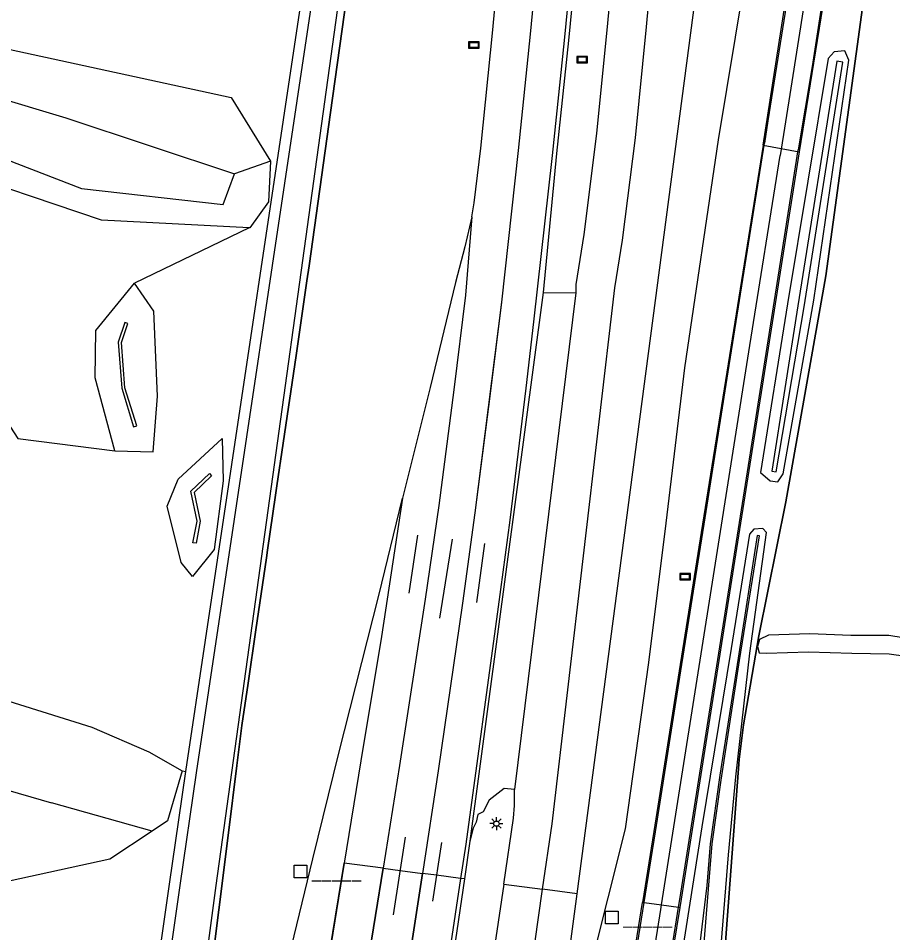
# Model space of a CAD drawing. Extents: x 124000 to 129000, y 395500 to 397503.
# Drawn here: x 124745.4 to 124828, y 396995.5 to 397082 of the extents above; entities that cross this region are included whole.
import ezdxf

# ---------------------------------------------------------------- set-up
doc = ezdxf.new("R2010")
doc.units = 0
for name, color, linetype in [('gg-afsc-hekwerk', 7, 'Continuous'), ('gg-afsc-lijn draadraster', 7, 'Continuous'), ('gg-knt-BGT kruinlijn', 7, 'Continuous'), ('gt-symb-bord', 7, 'Continuous'), ('gt-symb-hm paal', 7, 'Continuous'), ('gt-symb-lichtmast', 7, 'Continuous'), ('gx-grn-maaiveld', 7, 'Continuous'), ('gx-knt-lijn weginrichtingselement', 7, 'Continuous')]:
    doc.layers.add(name, color=color, linetype=linetype)

# ---------------------------------------------------------------- blocks, each defined once
blk = doc.blocks.new('gt0-HMpaal')
at = {"layer": 'gt-symb-hm paal'}
blk.add_lwpolyline([(-0.6, 0.6), (0.6, 0.6), (0.6, -0.6), (-0.6, -0.6)], close=True, dxfattribs=at)
blk = doc.blocks.new('gt0-LMAST')
at = {"layer": 'gt-symb-lichtmast'}
for p, q in [((-0.182, 0.173), (-0.447, 0.438)), ((-0.005, 0.246), (-0.005, 0.621)), ((0.172, 0.173), (0.437, 0.438)), ((-0.255, -0.004), (-0.63, -0.004)), ((-0.182, -0.181), (-0.447, -0.446)), ((-0.005, -0.254), (-0.005, -0.629)), ((0.437, -0.446), (0.172, -0.181)), ((0.245, -0.004), (0.62, -0.004))]:
    blk.add_line(p, q, dxfattribs=at)
blk.add_circle((-0.005, -0.004), 0.25, dxfattribs=at)
blk = doc.blocks.new('gt0-BORD')
at = {"layer": 'gt-symb-bord'}
blk.add_lwpolyline([(-0.5, 0.295), (-0.5, -0.295), (0.5, -0.295), (0.5, 0.295), (-0.5, 0.295)], dxfattribs=at)
blk.add_lwpolyline([(-0.417, -0.212), (0.417, -0.212), (0.417, 0.212), (-0.417, 0.212)], close=True, dxfattribs=at)

msp = doc.modelspace()

# ---------------------------------------------------------------- linework, layer by layer
at = {"layer": 'gg-afsc-hekwerk'}
msp.add_lwpolyline([(124755.991, 396916.666), (124756.234, 396921.616), (124758.066, 396939.988), (124760.231, 396961.696), (124760.286, 396962.248), (124761.409, 396972.706), (124762.08, 396978.948), (124762.591, 396983.705), (124763.431, 396990.434), (124765.247, 397004.98), (124766.043, 397011.357), (124766.513, 397015.122), (124767.098, 397019.121), (124767.838, 397024.179), (124768.833, 397030.982), (124768.937, 397031.692), (124769.698, 397036.895), (124769.827, 397037.776), (124770.419, 397041.821), (124771.633, 397050.119), (124772.666, 397057.18), (124772.863, 397058.591), (124774.888, 397073.073), (124778.544, 397099.23)], dxfattribs=at)
at = {"layer": 'gg-afsc-lijn draadraster'}
msp.add_lwpolyline([(124806.405, 396965.973), (124807.335, 396969.412), (124808.989, 396979.432), (124811.541, 396988.417), (124811.994, 396991.283), (124813.537, 397011.922), (124813.939, 397015.191), (124815.384, 397023.619), (124817.934, 397036.261), (124821.713, 397057.651), (124825.282, 397083.699), (124827.525, 397099.919), (124830.191, 397119.501), (124832.372, 397137.687), (124833.964, 397151.688), (124836.568, 397176.956), (124838.395, 397194.423), (124838.707, 397197.692), (124840.261, 397199.952), (124842.494, 397201.743), (124845.121, 397203.557)], dxfattribs=at)
at = {"layer": 'gg-knt-BGT kruinlijn'}
for p in [(124736.749, 397011.243), (124758.03, 397005.149)]:
    msp.add_line(p, (124748.518, 397007.82), dxfattribs=at)
for points in [[(124742.807, 397074.705), (124741.988, 397074.951), (124719.955, 397080.241), (124717.357, 397046.27), (124717.54, 397040.926), (124733.746, 397037.053), (124738.589, 397039.778), (124737.433, 397044.768), (124732.344, 397046.626), (124724.197, 397048.444), (124724.673, 397052.526), (124727.915, 397056.024), (124731.753, 397065.652), (124734.88, 397071.237), (124737.768, 397074.5), (124741.026, 397072.661), (124741.85, 397069.563), (124751.334, 397065.901), (124764.745, 397064.387), (124765.82, 397067.296)], [(124742.807, 397074.705), (124749.849, 397072.589), (124765.82, 397067.296)], [(124755.117, 397051.338), (124755.739, 397053.129), (124755.455, 397053.227), (124754.813, 397051.378), (124755.142, 397047.011), (124756.275, 397043.358), (124756.561, 397043.446), (124755.438, 397047.067), (124755.117, 397051.338)], [(124761.884, 397032.414), (124762.272, 397034.441), (124761.682, 397037.273), (124763.443, 397038.949), (124763.649, 397038.731), (124762.01, 397037.171), (124762.578, 397034.439), (124762.178, 397032.358), (124761.884, 397032.414)]]:
    msp.add_lwpolyline(points, dxfattribs=at)
at = {"layer": 'gx-grn-maaiveld'}
for p, q in [((124798.208, 396999.217), (124811.345, 397098.762)), ((124815.785, 397070), (124819.203, 397069.379)), ((124769.211, 397068.492), (124765.82, 397067.296)), ((124767.185, 397062.18), (124756.365, 397056.953)), ((124794.983, 397056.083), (124788.078, 397004.205)), ((124798.071, 397056.035), (124792.294, 397009.076)), ((124794.983, 397056.083), (124798.071, 397056.035)), ((124745.328, 397042.254), (124754.507, 397041.112)), ((124760.87, 397010.84), (124761.22, 397010.789)), ((124788.078, 397004.205), (124787.552, 397000.624)), ((124779.855, 397001.639), (124776.186, 397002.124)), ((124791.275, 397000.132), (124794.943, 396999.648)), ((124798.208, 396999.217), (124794.943, 396999.648)), ((124794.601, 396971.885), (124798.208, 396999.217))]:
    msp.add_line(p, q, dxfattribs=at)
for points in [[(124840.261, 397199.952), (124838.707, 397197.692), (124838.395, 397194.423), (124836.568, 397176.956), (124833.964, 397151.688), (124832.372, 397137.687), (124830.191, 397119.501), (124827.525, 397099.919), (124825.282, 397083.699), (124821.713, 397057.651), (124817.934, 397036.261), (124815.384, 397023.619), (124813.939, 397015.191), (124813.537, 397011.922), (124811.994, 396991.283), (124811.541, 396988.417), (124808.989, 396979.432), (124807.335, 396969.412), (124806.405, 396965.973)], [(124753.34, 396877.554), (124755.222, 396919.684), (124760.201, 396969.215), (124761.127, 396977.755), (124764.09, 397000), (124778.234, 397102.088)], [(124795.627, 397100.198), (124794.838, 397091.583), (124793.772, 397080.49), (124792.634, 397069.481), (124791.058, 397055.148), (124788.546, 397035.233), (124787.385, 397026.696), (124785.077, 397010.853), (124783.594, 397001.146)], [(124788.259, 397063.214), (124788.463, 397064.56), (124789.089, 397069.716), (124790.223, 397080.902), (124791.294, 397092.21), (124792.053, 397100.524)], [(124799.258, 397099.866), (124798.482, 397091.187), (124797.395, 397079.909), (124796.272, 397069.2), (124794.983, 397056.083)], [(124778.544, 397099.23), (124774.888, 397073.073), (124772.863, 397058.591), (124772.666, 397057.18), (124771.633, 397050.119), (124770.419, 397041.821), (124769.827, 397037.776), (124769.698, 397036.895), (124768.937, 397031.692), (124768.833, 397030.982), (124767.838, 397024.179), (124767.098, 397019.121), (124766.513, 397015.122), (124766.043, 397011.357), (124765.247, 397004.98), (124763.431, 396990.434), (124762.591, 396983.705), (124762.08, 396978.948), (124761.409, 396972.706), (124760.286, 396962.248), (124760.231, 396961.696), (124758.066, 396939.988), (124756.234, 396921.616), (124755.991, 396916.666)], [(124794.943, 396999.648), (124795.847, 397005.844), (124801.772, 397056.513), (124802.496, 397061.013), (124803.725, 397070.678), (124804.765, 397081.174), (124806.115, 397095.878), (124806.378, 397099.216)], [(124802.693, 397099.552), (124802.428, 397096.193), (124801.082, 397081.526), (124800.048, 397071.094), (124798.833, 397061.54), (124798.073, 397056.813), (124798.071, 397056.035)], [(124815.973, 397098.339), (124813.926, 397085.011), (124811.533, 397070.513), (124808.364, 397048.94), (124806.611, 397034.265), (124804.942, 397021.086), (124802.75, 397005.347), (124801.107, 396998.835), (124799.874, 396993.947), (124796.296, 396979.58), (124794.601, 396971.885)], [(124815.785, 397070), (124817.946, 397083.814), (124820.123, 397097.96)], [(124823.741, 397097.63), (124822.809, 397091.63), (124819.203, 397069.379)], [(124755.338, 396725.174), (124755.247, 396729.317), (124753.621, 396750), (124751.775, 396780.891), (124750.031, 396823.955), (124749.776, 396832.987), (124749.538, 396851.815), (124750.036, 396877.691), (124751.937, 396920.062), (124756.541, 396968.751), (124756.622, 396969.603), (124757.548, 396978.144), (124760.669, 397000), (124762.21, 397010.646), (124774.15, 397090.414)], [(124761.22, 397010.789), (124763.076, 397023.187), (124772.931, 397089.025), (124773.081, 397090.108)], [(124743.864, 397079.187), (124765.492, 397074.513), (124769.211, 397068.492)], [(124815.538, 397039.059), (124816.45, 397038.27), (124817.195, 397038.155), (124817.702, 397038.927), (124820.594, 397055.352), (124823.911, 397078.035), (124823.531, 397078.918), (124822.511, 397078.819), (124821.954, 397078.185), (124818.087, 397054.999), (124815.538, 397039.059)], [(124817.037, 397039.113), (124819.662, 397054.701), (124823.339, 397077.856), (124822.756, 397077.947), (124819.078, 397054.821), (124816.616, 397039.185), (124817.037, 397039.113)], [(124815.785, 397070), (124812.353, 397048.528), (124810.075, 397034.16), (124807.961, 397020.898), (124805.447, 397005.105), (124804.386, 396998.402)], [(124819.203, 397069.379), (124819.121, 397068.77), (124816.359, 397051.405), (124812.992, 397030.071), (124808.031, 396998.695), (124807.909, 396997.937)], [(124767.185, 397062.18), (124753.226, 397062.903), (124737.915, 397068.084), (124731.132, 397055.716), (124728.297, 397051.673), (124736.659, 397049.33), (124742.456, 397046.631), (124745.328, 397042.254)], [(124769.211, 397068.492), (124769.013, 397064.641), (124767.269, 397062.176), (124767.185, 397062.18)], [(124788.259, 397063.214), (124787.65, 397055.804), (124786.558, 397046.85), (124785.135, 397035.931), (124783.845, 397027.087), (124781.405, 397011.354), (124779.855, 397001.639)], [(124788.259, 397063.214), (124787.582, 397060.386), (124786.713, 397057.006), (124784.3, 397047.089), (124781.694, 397036.629)], [(124754.507, 397041.112), (124752.637, 397047.995), (124752.704, 397052.49), (124756.365, 397056.953)], [(124754.507, 397041.112), (124758.128, 397040.992), (124758.542, 397046.253), (124758.178, 397054.308), (124756.365, 397056.953)], [(124763.894, 397031.768), (124761.844, 397029.223), (124760.757, 397030.552), (124759.437, 397035.86), (124760.478, 397038.428), (124764.645, 397042.259), (124764.728, 397038.276), (124763.894, 397031.768)], [(124770.936, 396993.173), (124773.23, 397002.514), (124775.686, 397012.513), (124779.458, 397027.407), (124781.694, 397036.629)], [(124781.694, 397036.629), (124779.7, 397023.55), (124777.763, 397011.798), (124776.186, 397002.124)], [(124804.363, 396970), (124804.852, 396968.807), (124805.345, 396968.49), (124805.943, 396968.504), (124806.491, 396968.986), (124806.99, 396969.906), (124808.501, 396979.904), (124811.591, 396991.221), (124812.515, 397002.896), (124813.21, 397010.286), (124814.544, 397021.972), (124816.1, 397033.365), (124815.753, 397033.769), (124814.931, 397033.707), (124814.506, 397033.225), (124812.766, 397022.4), (124810.001, 397005.554), (124807.282, 396988.303), (124804.363, 396970)], [(124805.721, 396970.13), (124805.968, 396970.065), (124806.245, 396971.626), (124808.617, 396984.282), (124810.193, 396994.207), (124810.969, 397003.93), (124811.825, 397009.963), (124813.561, 397021.268), (124815.463, 397033.052), (124815.243, 397033.088), (124813.423, 397021.485), (124811.688, 397010.428), (124810.799, 397003.934), (124810.461, 397000.012), (124809.084, 396988.518), (124808.313, 396983.902), (124805.721, 396970.13)], [(124834.473, 397022.549), (124827.673, 397023.64), (124824.104, 397023.64), (124820.2, 397023.808), (124816.296, 397023.682), (124815.457, 397023.262), (124815.254, 397022.612), (124815.415, 397022.003), (124816.128, 397021.961), (124820.074, 397022.087), (124824.188, 397021.961), (124827.715, 397021.919), (124833.592, 397021.08)], [(124736.89, 397019.282), (124742.847, 397017.929), (124752.319, 397014.982), (124757.697, 397012.629), (124760.87, 397010.84)], [(124756.515, 396977.491), (124756.777, 396979.822), (124759.679, 397000.142), (124760.556, 397006.202), (124761.22, 397010.789)], [(124760.87, 397010.84), (124759.489, 397006.115), (124758.03, 397005.149)], [(124792.294, 397009.076), (124791.313, 397009.173), (124789.89, 397008.07), (124789.324, 397006.957), (124788.806, 397006.729), (124788.667, 397005.987), (124788.37, 397005.41), (124788.078, 397004.205)], [(124791.275, 397000.132), (124792.186, 397006.378), (124792.278, 397007.566), (124792.294, 397009.076)], [(124758.03, 397005.149), (124754.023, 397002.496), (124744.502, 397000.412), (124741.328, 396993.526), (124742.398, 396986.724), (124735.513, 396978.419), (124732.902, 396976.821)], [(124807.537, 396883.798), (124787.432, 396901.653), (124779.635, 396912.37), (124774.258, 396922.099), (124771.779, 396928.467), (124770.999, 396931.175), (124770.447, 396933.225), (124769.666, 396937.087), (124769.199, 396939.966), (124768.835, 396943.86), (124768.717, 396946.148), (124768.779, 396952.89), (124769.066, 396956.893), (124770.081, 396964.785), (124771.361, 396972.628), (124773.766, 396987.284), (124776.186, 397002.124)], [(124809.897, 396887.856), (124789.765, 396904.728), (124782.904, 396913.949), (124779.488, 396920.11), (124778.975, 396921.047), (124777.758, 396923.662), (124776.558, 396926.569), (124775.408, 396929.709), (124774.281, 396933.443), (124773.451, 396937.327), (124773.073, 396940.188), (124772.66, 396944.082), (124772.48, 396946.809), (124772.614, 396952.379), (124772.826, 396956.385), (124773.788, 396964.271), (124775.1, 396972.138), (124777.177, 396984.889), (124778.43, 396992.705), (124779.855, 397001.639)], [(124779.855, 397001.639), (124781.464, 397001.427), (124783.594, 397001.146)], [(124812.518, 396892.363), (124794.925, 396906.173), (124794.032, 396907.001), (124792.836, 396908.168), (124789.559, 396911.725), (124786.612, 396915.471), (124782.721, 396921.797), (124780.015, 396927.714), (124778.814, 396931.234), (124777.803, 396934.702), (124777.003, 396938.667), (124776.69, 396941.377), (124776.499, 396943.16), (124776.319, 396946.618), (124776.295, 396950.483), (124776.687, 396956.44), (124777.859, 396965.274), (124779.726, 396976.41), (124782.215, 396992.118), (124783.594, 397001.146)], [(124787.552, 397000.624), (124786.547, 396993.791), (124783.416, 396974.037), (124781.539, 396962.515), (124780.469, 396953.558), (124780.322, 396946.783), (124781.04, 396939.447), (124782.729, 396932.565), (124783.893, 396929.239), (124786.109, 396924.335), (124790.167, 396917.665), (124792.758, 396914.304), (124795.152, 396911.677)], [(124787.552, 397000.624), (124787.19, 397000.671), (124784.911, 397000.972), (124783.594, 397001.146)], [(124791.275, 397000.132), (124790.535, 396995.064), (124787.609, 396976.215), (124785.786, 396963.706), (124785.11, 396957.2), (124784.949, 396953.978), (124784.913, 396951.727), (124785.075, 396947.966), (124785.358, 396945.356), (124785.745, 396942.581), (124786.33, 396939.596), (124787.148, 396936.331), (124788.018, 396933.664), (124789.283, 396930.392), (124790.777, 396926.976), (124792.232, 396924.212), (124793.618, 396921.768), (124795.772, 396918.551), (124796.906, 396917.092), (124797.964, 396915.765)], [(124819.549, 396904.451), (124803.595, 396915.087), (124802.185, 396916.509), (124800.822, 396918.116), (124799.813, 396919.381), (124798.774, 396920.718), (124796.769, 396923.713), (124795.479, 396925.987), (124794.113, 396928.581), (124792.705, 396931.801), (124791.505, 396934.906), (124790.706, 396937.356), (124789.942, 396940.402), (124789.395, 396943.193), (124789.03, 396945.811), (124788.766, 396948.245), (124788.614, 396951.777), (124788.648, 396953.856), (124788.8, 396956.916), (124789.458, 396963.248), (124791.268, 396975.664), (124794.194, 396994.513), (124794.943, 396999.648)], [(124797.457, 396947.501), (124797.453, 396947.566), (124797.471, 396949.95), (124797.697, 396952.932), (124797.971, 396956.287), (124798.432, 396960.41), (124799.08, 396964.853), (124800.359, 396972.925), (124801.714, 396981.628), (124803.013, 396989.728), (124804.386, 396998.402)], [(124807.909, 396997.937), (124806.076, 396986.57), (124802.039, 396960.821), (124801.651, 396957.569), (124801.302, 396954.039), (124801.189, 396950.48), (124801.181, 396947.653)], [(124804.386, 396998.402), (124804.546, 396998.381), (124806.196, 396998.163), (124807.794, 396997.952), (124807.909, 396997.937)]]:
    msp.add_lwpolyline(points, dxfattribs=at)
at = {"layer": 'gx-knt-lijn weginrichtingselement'}
for p, q in [((124783.103, 397033.129), (124782.289, 397027.655)), ((124786.384, 397032.759), (124785.198, 397025.291)), ((124789.459, 397032.339), (124788.706, 397026.772)), ((124781.958, 397004.579), (124780.806, 396997.233)), ((124785.38, 397004.082), (124784.543, 396998.534))]:
    msp.add_line(p, q, dxfattribs=at)
for points in [[(124801.727, 397298.073), (124801.88, 397286.592), (124802.019, 397274.636), (124802.181, 397259.638), (124802.175, 397247.682), (124802.168, 397238.749), (124802.042, 397226.77), (124801.931, 397218.564), (124801.648, 397204.803), (124801.477, 397199.665), (124801.186, 397190.886), (124800.743, 397178.945), (124800.219, 397166.983), (124799.608, 397155.046), (124799.03, 397145.628), (124798.481, 397136.86), (124797.88, 397128.167), (124796.99, 397116.232), (124796.117, 397105.554), (124795.627, 397100.198), (124794.838, 397091.583), (124793.772, 397080.49), (124792.634, 397069.481)], [(124805.19, 397219.294), (124804.912, 397205.094), (124804.728, 397199.588), (124804.459, 397191.552), (124803.98, 397178.573), (124803.44, 397166.73), (124802.819, 397154.917), (124802.282, 397145.871), (124801.719, 397136.946), (124801.105, 397127.897), (124800.186, 397115.87), (124799.346, 397105.252), (124798.867, 397099.902), (124798.088, 397091.191), (124796.986, 397079.888), (124795.848, 397069.031), (124794.092, 397053.296), (124793.359, 397047.038), (124791.835, 397034.538), (124790.748, 397026.333), (124787.672, 397003.903)], [(124830.425, 397218.659), (124830.694, 397215.414), (124831.099, 397208.194), (124831.282, 397203.751), (124831.372, 397198.761), (124831.395, 397197.451), (124831.374, 397191.428), (124831.203, 397185.494), (124830.909, 397179.855), (124830.676, 397176.544), (124830.463, 397173.582), (124829.925, 397167.579), (124829.704, 397164.62), (124828.914, 397155.587), (124828.142, 397146.905), (124826.871, 397134.932), (124825.461, 397122.926), (124824.674, 397116.782), (124823.462, 397107.86), (124821.939, 397097.795), (124821.673, 397096.038), (124818.411, 397075.376), (124817.395, 397069.022)], [(124820.075, 397096.429), (124816.256, 397072.286), (124815.922, 397070.182)], [(124823.251, 397095.691), (124820.428, 397077.442), (124819.121, 397069.555)], [(124803.164, 396989.723), (124804.546, 396998.381), (124805.613, 397005.066), (124808.1, 397020.906), (124810.221, 397034.167), (124812.501, 397048.574), (124815.922, 397070.182)], [(124805.985, 396986.616), (124807.794, 396997.952), (124807.908, 396998.67), (124812.897, 397030.127), (124816.274, 397051.51), (124819.121, 397069.555)], [(124792.634, 397069.481), (124791.058, 397055.148), (124789.999, 397046.511), (124788.546, 397035.233), (124787.385, 397026.696), (124785.077, 397010.853), (124783.594, 397001.146), (124782.215, 396992.118), (124779.726, 396976.41), (124777.859, 396965.274), (124776.687, 396956.44), (124776.295, 396950.483), (124776.319, 396946.618), (124776.499, 396943.16), (124776.69, 396941.377)], [(124800.862, 396964.647), (124806.127, 396997.728), (124806.196, 396998.163), (124811.288, 397030.492), (124814.537, 397051.071), (124817.395, 397069.022)], [(124787.65, 397055.804), (124786.558, 397046.85), (124785.135, 397035.931), (124783.845, 397027.087), (124781.405, 397011.354), (124779.855, 397001.639), (124778.43, 396992.705), (124777.177, 396984.889), (124775.1, 396972.138), (124773.788, 396964.271), (124772.826, 396956.385), (124772.614, 396952.379), (124772.48, 396946.809), (124772.66, 396944.082), (124773.073, 396940.188), (124773.451, 396937.327), (124774.281, 396933.443), (124774.583, 396932.457), (124775.408, 396929.709), (124776.558, 396926.569), (124777.758, 396923.662), (124778.975, 396921.047), (124779.488, 396920.11)], [(124779.7, 397023.55), (124777.763, 397011.798), (124776.187, 397002.123), (124774.567, 396992.173), (124773.766, 396987.284), (124771.361, 396972.628), (124770.081, 396964.785), (124769.066, 396956.893), (124768.779, 396952.89), (124768.717, 396946.148), (124768.835, 396943.86), (124769.199, 396939.966), (124769.666, 396937.087), (124770.447, 396933.225), (124770.999, 396931.175), (124771.779, 396928.467), (124773.113, 396924.768), (124774.258, 396922.099)], [(124787.672, 397003.903), (124787.19, 397000.671), (124786.186, 396993.933), (124783.032, 396974.071), (124781.16, 396962.593), (124780.133, 396953.674), (124779.982, 396946.816), (124780.728, 396939.418)]]:
    msp.add_lwpolyline(points, dxfattribs=at)

# ---------------------------------------------------------------- block references
at = {"layer": 'gt-symb-bord'}
for p in [(124788.452, 397079.473), (124798.679, 397078.09), (124808.414, 397029.207)]:
    msp.add_blockref('gt0-BORD', p, dxfattribs=at)
at = {"layer": 'gt-symb-hm paal'}
for p in [(124772.057, 397001.334), (124801.478, 396996.967)]:
    msp.add_blockref('gt0-HMpaal', p, dxfattribs=at)
at = {"layer": 'gt-symb-lichtmast'}
msp.add_blockref('gt0-LMAST', (124790.577, 397005.853), dxfattribs=at)

# ---------------------------------------------------------------- texts
at = {"layer": 'gt-symb-hm paal'}
for p in [(124773.138, 397000.73), (124802.559, 396996.363)]:
    msp.add_text('_____', height=1.25, dxfattribs=at).set_placement(p)

doc.saveas('drawing.dxf')
